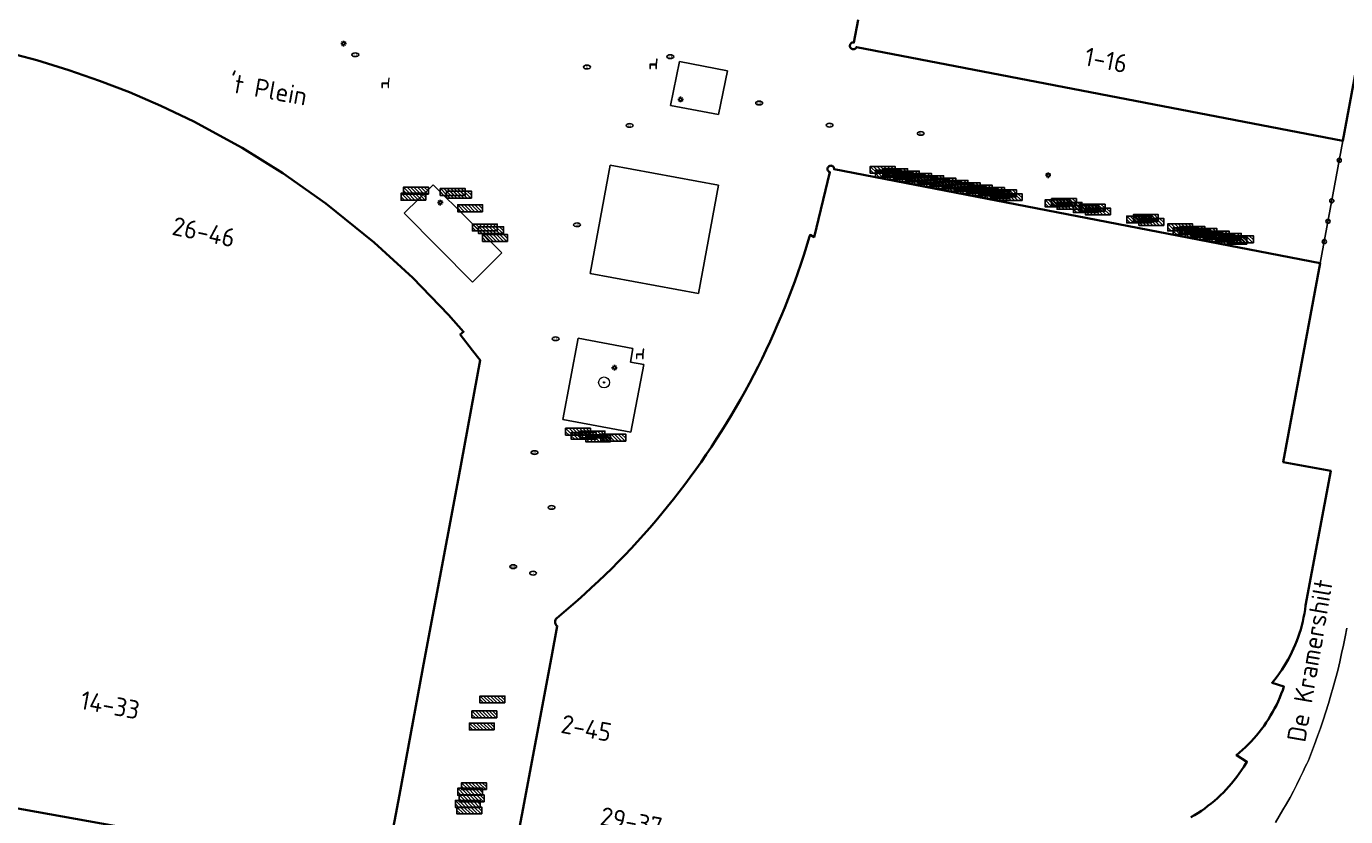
# Model space of a CAD drawing. Header units: metres. Extents: x 152610 to 160096, y 456114 to 462495.
# Tile 349 of 656: x 157721 to 157816, y 460030 to 460088. Entities that reach past the tile are written whole.
import ezdxf
from ezdxf.enums import TextEntityAlignment as Align

# ---------------------------------------------------------------- set-up
doc = ezdxf.new("R2010")
doc.units = ezdxf.units.M
doc.header["$LTSCALE"] = 0.5
doc.layers.get('0').update_dxf_attribs({"linetype": 'CONTINUOUS'})
for name, color, linetype, lineweight in [('B-PV-GR-BEPLANTING_CULTUUR_ROOS-GV', 251, 'CONTINUOUS', 18), ('B-PV-GR-BOOM-S', 251, 'CONTINUOUS', 25), ('B-PV-IE-MEUBILAIR-S', 251, 'CONTINUOUS', 25), ('B-PV-IE-MEUBILAIR_WEGMEUBILAIR-S', 251, 'CONTINUOUS', 25), ('B-PV-OG-BEBOUWING-GV', 6, 'CONTINUOUS', 35), ('B-PV-OG-BEBOUWING-T18', 1, 'CONTINUOUS', 18), ('B-PV-OG-TOPOGRAFIE-T18', 1, 'CONTINUOUS', 18), ('B-PV-VH-GESLOTENVERHARDING-GV', 251, 'CONTINUOUS', 18), ('B-PV-VH-OPENVERHARDING_BETONSTRAATSTEEN-GV', 251, 'CONTINUOUS', 18)]:
    doc.layers.add(name, color=color, linetype=linetype, lineweight=lineweight)
doc.styles.add('NLCS-ISO', font='NLCS-ISO.ttf')
doc.styles.add('NLCS-ISO-M750-T18', font='NLCS-ISO.ttf', dxfattribs={"height": 1.35})

# ---------------------------------------------------------------- blocks, each defined once
blk = doc.blocks.new('SIE-MEUBILAIR_PAAL_LICHTMAST-SO')
for points in [[(-0.62, 0), (-1, 0)], [(-0.71, 0.71), (-0.44, 0.44)], [(0, 1), (0, 0.62)], [(0.44, 0.44), (0.71, 0.71)], [(1, 0), (0.62, 0)], [(-0.71, -0.71), (-0.44, -0.44)], [(0, -0.62), (0, -1)], [(0.44, -0.44), (0.71, -0.71)]]:
    blk.add_lwpolyline(points)
blk.add_circle((0, 0), 0.5)
blk = doc.blocks.new('SIE-MEUBILAIR_PAAL_AFSLUITPAAL-SO')
blk.add_circle((0, 0), 0.75)
at = {"style": 'NLCS-ISO'}
blk.add_text('af', height=0.75, dxfattribs=at).set_placement((0, 0.05), align=Align.MIDDLE_CENTER)
blk = doc.blocks.new('SIE-MEUBILAIR_PUT_RIOOLPUT-SO')
blk.add_ellipse((0, 0), major_axis=(1.25, 0), ratio=0.54)
at = {"style": 'NLCS-ISO'}
blk.add_text('ri', height=0.75, dxfattribs=at).set_placement((-0.04, 0.07), align=Align.MIDDLE_CENTER)
blk = doc.blocks.new('SIE-MEUBILAIR_PUT_KOLK-SO')
blk.add_ellipse((0, 0), major_axis=(1.25, 0), ratio=0.54)
at = {"style": 'NLCS-ISO'}
blk.add_text('klk', height=0.75, dxfattribs=at).set_placement((0.03, 0), align=Align.MIDDLE_CENTER)
blk = doc.blocks.new('SIE-MEUBILAIR_PUT_BRANDKRAAN-SO')
blk.add_ellipse((0, 0), major_axis=(1.25, 0), ratio=0.54)
at = {"style": 'NLCS-ISO'}
blk.add_text('bk', height=0.75, dxfattribs=at).set_placement((0.03, 0), align=Align.MIDDLE_CENTER)
blk = doc.blocks.new('SIE-WEG_FIETSREK-SO')
for p, q in [((-4.5, 1.25), (-2, -1.25)), ((-4.5, 0), (-3.25, -1.25)), ((-3.25, 1.25), (-0.75, -1.25)), ((-2, 1.25), (0.5, -1.25)), ((-0.75, 1.25), (1.75, -1.25)), ((0.5, 1.25), (3, -1.25)), ((1.76, 1.25), (4.26, -1.25)), ((3.01, 1.25), (4.5, -0.24)), ((4.26, 1.25), (4.5, 1.01))]:
    blk.add_line(p, q)
at = {"flags": 128}
blk.add_lwpolyline([(4.51, -1.25), (-4.51, -1.25), (-4.51, 1.25), (4.51, 1.25), (4.51, -1.25)], close=True, dxfattribs=at)
blk = doc.blocks.new('SIE-WEG_ZITBANK-SO')
at = {"color": 0, "linetype": 'ByBlock', "lineweight": 18}
blk.add_lwpolyline([(-0.91, -1.63), (-0.91, -0.2), (1.09, -0.2), (1.09, -1.63), (1.29, -1.63), (1.29, -0.21), (1.54, 1.78), (1.33, 1.78), (1.11, 0), (-1.11, 0), (-1.11, -1.63)], close=True, dxfattribs=at)
blk = doc.blocks.new('SGR-BOOM_GBKN-SO')
at = {"linetype": 'ByBlock', "lineweight": 18}
h = blk.add_hatch(color=0, dxfattribs=at)
h.dxf.hatch_style = 1
edge = h.paths.add_edge_path()
edge.add_arc((0, 0), 0.25, 0, 360)
at = {"color": 0, "linetype": 'ByBlock', "lineweight": 18}
for radius in [2, 0.25]:
    blk.add_circle((0, 0), radius, dxfattribs=at)
at = {"color": 0, "linetype": 'ByBlock', "lineweight": 18, "style": 'NLCS-ISO'}
blk.add_attdef('SOORT', (2.5, 0), '', height=1.5, dxfattribs=at)

msp = doc.modelspace()

# ---------------------------------------------------------------- linework, layer by layer
at = {"layer": 'B-PV-GR-BEPLANTING_CULTUUR_ROOS-GV', "flags": 128}
for points in [[(157768.053, 460085.155), (157767.407, 460081.951), (157770.899, 460081.301), (157771.531, 460084.483)], [(157750.17, 460076.212), (157748.072, 460074.145), (157753.038, 460069.14), (157755.159, 460071.278)], [(157760.698, 460065.075), (157759.583, 460059.173), (157764.529, 460058.254), (157765.476, 460063.16), (157764.493, 460063.338), (157764.671, 460064.321)]]:
    msp.add_lwpolyline(points, close=True, dxfattribs=at)
at = {"layer": 'B-PV-OG-BEBOUWING-GV', "flags": 128}
for points in [[(157781.03, 460088.182), (157780.724, 460086.53), (157780.68, 460086.535), (157780.636, 460086.532), (157780.593, 460086.521), (157780.553, 460086.502), (157780.517, 460086.477), (157780.486, 460086.446), (157780.461, 460086.409), (157780.443, 460086.369), (157780.433, 460086.326), (157780.43, 460086.281), (157780.436, 460086.238), (157780.449, 460086.195), (157780.454, 460086.184), (157780.477, 460086.146), (157780.506, 460086.113), (157780.54, 460086.085), (157780.579, 460086.064), (157780.621, 460086.051), (157780.665, 460086.045), (157780.709, 460086.047), (157780.752, 460086.057), (157780.793, 460086.075), (157780.83, 460086.1), (157780.861, 460086.131), (157780.887, 460086.167), (157780.904, 460086.203), (157816.22, 460079.391), (157819.053, 460094.667)], [(157746.65, 460026.192), (157747.719, 460031.933), (157749.552, 460041.772), (157752.003, 460054.927), (157753.595, 460063.476), (157753.036, 460064.186), (157752.133, 460065.331), (157752.383, 460065.547), (157751.292, 460066.78), (157748.706, 460069.448), (157745.894, 460072.028), (157742.382, 460074.854), (157739.256, 460077.052), (157736.294, 460078.892), (157732.788, 460080.798), (157730.399, 460081.941), (157728.112, 460082.925), (157725.954, 460083.759), (157723.723, 460084.529), (157721.389, 460085.239), (157719.912, 460085.639)], [(157805.19, 460030.309), (157805.447, 460030.46), (157805.699, 460030.618), (157805.947, 460030.783), (157806.19, 460030.954), (157806.429, 460031.132), (157806.663, 460031.316), (157806.891, 460031.506), (157807.115, 460031.703), (157807.333, 460031.905), (157807.546, 460032.113), (157807.753, 460032.327), (157807.954, 460032.546), (157808.149, 460032.771), (157808.338, 460033.001), (157808.521, 460033.235), (157808.698, 460033.475), (157808.867, 460033.719), (157809.031, 460033.968), (157809.188, 460034.221), (157809.258, 460034.34), (157808.496, 460034.82), (157808.722, 460035.007), (157808.942, 460035.2), (157809.157, 460035.399), (157809.367, 460035.604), (157809.57, 460035.815), (157809.769, 460036.03), (157809.961, 460036.252), (157810.146, 460036.478), (157810.326, 460036.71), (157810.5, 460036.946), (157810.666, 460037.187), (157810.826, 460037.432), (157810.98, 460037.682), (157811.126, 460037.936), (157811.266, 460038.193), (157811.398, 460038.455), (157811.524, 460038.72), (157811.642, 460038.988), (157811.753, 460039.259), (157811.856, 460039.533), (157811.944, 460039.788), (157811.09, 460040.069), (157811.275, 460040.298), (157811.455, 460040.532), (157811.628, 460040.771), (157811.794, 460041.014), (157811.953, 460041.262), (157812.106, 460041.513), (157812.252, 460041.769), (157812.391, 460042.029), (157812.523, 460042.293), (157812.648, 460042.56), (157812.765, 460042.83), (157812.875, 460043.104), (157812.977, 460043.38), (157813.072, 460043.659), (157813.16, 460043.94), (157813.239, 460044.224), (157813.311, 460044.51), (157813.375, 460044.797), (157813.432, 460045.087), (157813.48, 460045.377), (157813.52, 460045.664), (157815.341, 460055.448), (157811.9, 460056.087), (157814.576, 460070.513), (157779.282, 460077.334), (157779.282, 460077.378), (157779.274, 460077.421), (157779.259, 460077.461), (157779.236, 460077.499), (157779.207, 460077.531), (157779.172, 460077.558), (157779.133, 460077.578), (157779.092, 460077.591), (157779.048, 460077.595), (157779.005, 460077.592), (157778.962, 460077.581), (157778.923, 460077.562), (157778.887, 460077.537), (157778.877, 460077.527), (157778.849, 460077.494), (157778.827, 460077.456), (157778.812, 460077.415), (157778.805, 460077.372), (157778.806, 460077.328), (157778.815, 460077.286), (157778.832, 460077.245), (157778.856, 460077.209), (157778.885, 460077.177), (157778.921, 460077.151), (157778.96, 460077.132), (157778.979, 460077.126), (157777.83, 460072.417), (157777.539, 460072.574), (157777.481, 460072.376), (157777.285, 460071.732), (157777.082, 460071.091), (157776.871, 460070.452), (157776.653, 460069.816), (157776.427, 460069.182), (157776.193, 460068.551), (157775.952, 460067.923), (157775.704, 460067.297), (157775.448, 460066.675), (157775.185, 460066.056), (157774.914, 460065.44), (157774.637, 460064.827), (157774.351, 460064.218), (157774.059, 460063.612), (157773.76, 460063.01), (157773.453, 460062.411), (157773.139, 460061.815), (157772.818, 460061.224), (157772.49, 460060.637), (157772.156, 460060.053), (157771.814, 460059.473), (157771.466, 460058.898), (157771.11, 460058.327), (157770.748, 460057.76), (157770.379, 460057.197), (157770.003, 460056.639), (157769.621, 460056.085), (157769.233, 460055.536), (157768.837, 460054.992), (157768.436, 460054.452), (157768.028, 460053.917), (157767.613, 460053.387), (157767.193, 460052.862), (157766.766, 460052.342), (157766.333, 460051.827), (157765.894, 460051.317), (157765.449, 460050.813), (157764.998, 460050.313), (157764.541, 460049.82), (157764.078, 460049.331), (157763.609, 460048.849), (157763.135, 460048.371), (157762.655, 460047.9), (157762.169, 460047.434), (157761.678, 460046.974), (157761.182, 460046.52), (157760.68, 460046.072), (157760.173, 460045.63), (157759.661, 460045.194), (157759.143, 460044.764), (157759.106, 460044.723), (157759.075, 460044.677), (157759.052, 460044.627), (157759.035, 460044.574), (157759.027, 460044.52), (157759.026, 460044.464), (157759.034, 460044.409), (157759.049, 460044.356), (157759.071, 460044.306), (157759.101, 460044.259), (157759.137, 460044.218), (157759.177, 460044.183), (157758.752, 460041.923), (157755.487, 460024.539)], [(157714.734, 460031.88), (157727.981, 460029.519)]]:
    msp.add_lwpolyline(points, dxfattribs=at)
at = {"layer": 'B-PV-VH-GESLOTENVERHARDING-GV', "flags": 128}
msp.add_lwpolyline([(157763.028, 460077.626), (157761.57, 460069.767), (157769.43, 460068.31), (157770.887, 460076.169)], close=True, dxfattribs=at)
at = {"layer": 'B-PV-VH-OPENVERHARDING_BETONSTRAATSTEEN-GV', "flags": 128}
for points in [[(157819.053, 460094.667), (157816.22, 460079.391), (157814.576, 460070.513), (157811.9, 460056.087), (157815.341, 460055.448), (157813.52, 460045.664), (157813.48, 460045.377), (157813.432, 460045.087), (157813.375, 460044.797), (157813.311, 460044.51), (157813.239, 460044.224), (157813.16, 460043.94), (157813.072, 460043.659), (157812.977, 460043.38), (157812.875, 460043.104), (157812.765, 460042.83), (157812.648, 460042.56), (157812.523, 460042.293), (157812.391, 460042.029), (157812.252, 460041.769), (157812.106, 460041.513), (157811.953, 460041.262), (157811.794, 460041.014), (157811.628, 460040.771), (157811.455, 460040.532), (157811.275, 460040.298), (157811.09, 460040.069), (157811.944, 460039.788), (157811.856, 460039.533), (157811.753, 460039.259), (157811.642, 460038.988), (157811.524, 460038.72), (157811.398, 460038.455), (157811.266, 460038.193), (157811.126, 460037.936), (157810.98, 460037.682), (157810.826, 460037.432), (157810.666, 460037.187), (157810.5, 460036.946), (157810.326, 460036.71), (157810.146, 460036.478), (157809.961, 460036.252), (157809.769, 460036.03), (157809.57, 460035.815), (157809.367, 460035.604), (157809.157, 460035.399), (157808.942, 460035.2), (157808.722, 460035.007), (157808.496, 460034.82), (157809.258, 460034.34), (157809.188, 460034.221), (157809.031, 460033.968), (157808.867, 460033.719), (157808.698, 460033.475), (157808.521, 460033.235), (157808.338, 460033.001), (157808.149, 460032.771), (157807.954, 460032.546), (157807.753, 460032.327), (157807.546, 460032.113), (157807.333, 460031.905), (157807.115, 460031.703), (157806.891, 460031.506), (157806.663, 460031.316), (157806.429, 460031.132), (157806.19, 460030.954), (157805.947, 460030.783), (157805.699, 460030.618), (157805.447, 460030.46), (157805.19, 460030.309)], [(157755.487, 460024.539), (157758.752, 460041.923), (157759.177, 460044.183), (157759.137, 460044.218), (157759.101, 460044.259), (157759.071, 460044.306), (157759.049, 460044.356), (157759.034, 460044.409), (157759.026, 460044.464), (157759.027, 460044.52), (157759.035, 460044.574), (157759.052, 460044.627), (157759.075, 460044.677), (157759.106, 460044.723), (157759.143, 460044.764), (157759.661, 460045.194), (157760.173, 460045.63), (157760.68, 460046.072), (157761.182, 460046.52), (157761.678, 460046.974), (157762.169, 460047.434), (157762.655, 460047.9), (157763.135, 460048.371), (157763.609, 460048.849), (157764.078, 460049.331), (157764.541, 460049.82), (157764.998, 460050.313), (157765.449, 460050.813), (157765.894, 460051.317), (157766.333, 460051.827), (157766.766, 460052.342), (157767.193, 460052.862), (157767.613, 460053.387), (157768.028, 460053.917), (157768.436, 460054.452), (157768.837, 460054.992), (157769.233, 460055.536), (157769.621, 460056.085), (157770.003, 460056.639), (157770.379, 460057.197), (157770.748, 460057.76), (157771.11, 460058.327), (157771.466, 460058.898), (157771.814, 460059.473), (157772.156, 460060.053), (157772.49, 460060.637), (157772.818, 460061.224), (157773.139, 460061.815), (157773.453, 460062.411), (157773.76, 460063.01), (157774.059, 460063.612), (157774.351, 460064.218), (157774.637, 460064.827), (157774.914, 460065.44), (157775.185, 460066.056), (157775.448, 460066.675), (157775.704, 460067.297), (157775.952, 460067.923), (157776.193, 460068.551), (157776.427, 460069.182), (157776.653, 460069.816), (157776.871, 460070.452), (157777.082, 460071.091), (157777.285, 460071.732), (157777.481, 460072.376), (157777.539, 460072.574), (157777.83, 460072.417), (157778.979, 460077.126), (157778.96, 460077.132), (157778.921, 460077.151), (157778.885, 460077.177), (157778.856, 460077.209), (157778.832, 460077.245), (157778.815, 460077.286), (157778.806, 460077.328), (157778.805, 460077.372), (157778.812, 460077.415), (157778.827, 460077.456), (157778.849, 460077.494), (157778.877, 460077.527), (157778.887, 460077.537), (157778.923, 460077.562), (157778.962, 460077.581), (157779.005, 460077.592), (157779.048, 460077.595), (157779.092, 460077.591), (157779.133, 460077.578), (157779.172, 460077.558), (157779.207, 460077.531), (157779.236, 460077.499), (157779.259, 460077.461), (157779.274, 460077.421), (157779.282, 460077.378), (157779.282, 460077.334), (157814.576, 460070.513), (157816.22, 460079.391), (157780.904, 460086.203), (157780.887, 460086.167), (157780.861, 460086.131), (157780.83, 460086.1), (157780.793, 460086.075), (157780.752, 460086.057), (157780.709, 460086.047), (157780.665, 460086.045), (157780.621, 460086.051), (157780.579, 460086.064), (157780.54, 460086.085), (157780.506, 460086.113), (157780.477, 460086.146), (157780.454, 460086.184), (157780.449, 460086.195), (157780.436, 460086.238), (157780.43, 460086.281), (157780.433, 460086.326), (157780.443, 460086.369), (157780.461, 460086.409), (157780.486, 460086.446), (157780.517, 460086.477), (157780.553, 460086.502), (157780.593, 460086.521), (157780.636, 460086.532), (157780.68, 460086.535), (157780.724, 460086.53), (157781.03, 460088.182)], [(157719.912, 460085.639), (157721.389, 460085.239), (157723.723, 460084.529), (157725.954, 460083.759), (157728.112, 460082.925), (157730.399, 460081.941), (157732.788, 460080.798), (157736.294, 460078.892), (157739.256, 460077.052), (157742.382, 460074.854), (157745.894, 460072.028), (157748.706, 460069.448), (157751.292, 460066.78), (157752.383, 460065.547), (157752.133, 460065.331), (157753.036, 460064.186), (157753.595, 460063.476), (157752.003, 460054.927), (157749.552, 460041.772), (157747.719, 460031.933), (157746.65, 460026.192)], [(157816.505, 460044.029), (157816.389, 460043.414), (157816.265, 460042.801), (157816.133, 460042.189), (157815.994, 460041.579), (157815.847, 460040.971), (157815.692, 460040.365), (157815.529, 460039.761), (157815.358, 460039.159), (157815.18, 460038.559), (157814.994, 460037.962), (157814.801, 460037.367), (157814.6, 460036.775), (157814.391, 460036.185), (157814.175, 460035.598), (157813.951, 460035.013), (157813.72, 460034.432), (157813.597, 460034.182), (157813.487, 460033.958), (157813.334, 460033.625), (157813.109, 460033.152), (157812.876, 460032.681), (157812.637, 460032.214), (157812.39, 460031.751), (157812.137, 460031.292), (157811.876, 460030.837), (157811.609, 460030.386), (157811.334, 460029.939)], [(157811.334, 460029.939), (157811.609, 460030.386), (157811.876, 460030.837), (157812.137, 460031.292), (157812.39, 460031.751), (157812.637, 460032.214), (157812.876, 460032.681), (157813.109, 460033.152), (157813.334, 460033.625), (157813.487, 460033.958), (157813.597, 460034.182), (157813.72, 460034.432), (157813.951, 460035.013), (157814.175, 460035.598), (157814.391, 460036.185), (157814.6, 460036.775), (157814.801, 460037.367), (157814.994, 460037.962), (157815.18, 460038.559), (157815.358, 460039.159), (157815.529, 460039.761), (157815.692, 460040.365), (157815.847, 460040.971), (157815.994, 460041.579), (157816.133, 460042.189), (157816.265, 460042.801), (157816.389, 460043.414), (157816.505, 460044.029)]]:
    msp.add_lwpolyline(points, dxfattribs=at)
for points in [[(157768.053, 460085.155), (157771.531, 460084.483), (157770.899, 460081.301), (157767.407, 460081.951)], [(157763.028, 460077.626), (157770.887, 460076.169), (157769.43, 460068.31), (157761.57, 460069.767)], [(157750.17, 460076.212), (157755.159, 460071.278), (157753.038, 460069.14), (157748.072, 460074.145)], [(157760.698, 460065.075), (157764.671, 460064.321), (157764.493, 460063.338), (157765.476, 460063.16), (157764.529, 460058.254), (157759.583, 460059.173)], [(157705.39, 460033.391), (157704.875, 460030.729), (157705.228, 460030.227), (157705.721, 460029.509), (157706.007, 460029.25), (157706.378, 460029.142), (157726.586, 460025.626), (157728.37, 460023.087), (157728.652, 460022.803), (157729.021, 460022.648), (157730.218, 460022.449), (157731.453, 460022.256), (157734.379, 460021.759), (157741.665, 460020.489), (157742.045, 460020.423), (157742.888, 460024.772), (157743.279, 460026.792), (157739.531, 460027.46), (157727.981, 460029.519), (157714.734, 460031.88), (157708.735, 460032.949), (157708.706, 460032.792), (157708.411, 460032.847)]]:
    msp.add_lwpolyline(points, close=True, dxfattribs=at)

# ---------------------------------------------------------------- block references
at = {"layer": 'B-PV-GR-BOOM-S', "xscale": 0.2, "yscale": 0.2, "zscale": 0.2}
msp.add_blockref('SGR-BOOM_GBKN-SO', (157762.583, 460061.86), dxfattribs=at)
at = {"layer": 'B-PV-IE-MEUBILAIR-S', "xscale": 0.2, "yscale": 0.2, "zscale": 0.2}
for name, p in [('SIE-MEUBILAIR_PAAL_LICHTMAST-SO', (157743.669, 460086.451)), ('SIE-MEUBILAIR_PUT_KOLK-SO', (157744.518, 460085.645)), ('SIE-MEUBILAIR_PUT_KOLK-SO', (157767.391, 460085.503)), ('SIE-MEUBILAIR_PUT_RIOOLPUT-SO', (157761.341, 460084.752)), ('SIE-MEUBILAIR_PAAL_LICHTMAST-SO', (157768.141, 460082.402)), ('SIE-MEUBILAIR_PUT_KOLK-SO', (157773.842, 460082.138)), ('SIE-MEUBILAIR_PUT_RIOOLPUT-SO', (157764.433, 460080.513)), ('SIE-MEUBILAIR_PUT_RIOOLPUT-SO', (157778.951, 460080.531)), ('SIE-MEUBILAIR_PUT_KOLK-SO', (157785.579, 460079.931)), ('SIE-MEUBILAIR_PAAL_AFSLUITPAAL-SO', (157815.96, 460077.979)), ('SIE-MEUBILAIR_PAAL_LICHTMAST-SO', (157794.826, 460076.897)), ('SIE-MEUBILAIR_PAAL_LICHTMAST-SO', (157750.688, 460074.913)), ('SIE-MEUBILAIR_PAAL_AFSLUITPAAL-SO', (157815.418, 460075.04)), ('SIE-MEUBILAIR_PUT_KOLK-SO', (157760.616, 460073.308)), ('SIE-MEUBILAIR_PAAL_AFSLUITPAAL-SO', (157815.146, 460073.559)), ('SIE-MEUBILAIR_PAAL_AFSLUITPAAL-SO', (157814.876, 460072.086)), ('SIE-MEUBILAIR_PUT_KOLK-SO', (157759.065, 460065.03)), ('SIE-MEUBILAIR_PAAL_LICHTMAST-SO', (157763.332, 460062.935)), ('SIE-MEUBILAIR_PUT_KOLK-SO', (157757.53, 460056.773)), ('SIE-MEUBILAIR_PUT_BRANDKRAAN-SO', (157758.767, 460052.795)), ('SIE-MEUBILAIR_PUT_KOLK-SO', (157755.984, 460048.494)), ('SIE-MEUBILAIR_PUT_RIOOLPUT-SO', (157757.432, 460048.023))]:
    msp.add_blockref(name, p, dxfattribs=at)
at = {"layer": 'B-PV-IE-MEUBILAIR_WEGMEUBILAIR-S', "xscale": 0.2, "yscale": 0.2, "zscale": 0.2}
for name, p in [('SIE-WEG_ZITBANK-SO', (157766.131, 460084.959)), ('SIE-WEG_ZITBANK-SO', (157746.678, 460083.588)), ('SIE-WEG_FIETSREK-SO', (157782.804, 460077.292)), ('SIE-WEG_FIETSREK-SO', (157783.203, 460077.019)), ('SIE-WEG_FIETSREK-SO', (157783.712, 460077.122)), ('SIE-WEG_FIETSREK-SO', (157784.081, 460076.849)), ('SIE-WEG_FIETSREK-SO', (157784.566, 460076.951)), ('SIE-WEG_FIETSREK-SO', (157784.967, 460076.677)), ('SIE-WEG_FIETSREK-SO', (157785.451, 460076.778)), ('SIE-WEG_FIETSREK-SO', (157748.924, 460075.785)), ('SIE-WEG_FIETSREK-SO', (157785.851, 460076.504)), ('SIE-WEG_FIETSREK-SO', (157786.333, 460076.61)), ('SIE-WEG_FIETSREK-SO', (157786.731, 460076.33)), ('SIE-WEG_FIETSREK-SO', (157787.216, 460076.44)), ('SIE-WEG_FIETSREK-SO', (157787.617, 460076.162)), ('SIE-WEG_FIETSREK-SO', (157788.094, 460076.268)), ('SIE-WEG_FIETSREK-SO', (157788.496, 460075.991)), ('SIE-WEG_FIETSREK-SO', (157788.981, 460076.1)), ('SIE-WEG_FIETSREK-SO', (157789.384, 460075.814)), ('SIE-WEG_FIETSREK-SO', (157789.866, 460075.926)), ('SIE-WEG_FIETSREK-SO', (157790.751, 460075.758)), ('SIE-WEG_FIETSREK-SO', (157748.748, 460075.337)), ('SIE-WEG_FIETSREK-SO', (157751.594, 460075.684)), ('SIE-WEG_FIETSREK-SO', (157752.047, 460075.494)), ('SIE-WEG_FIETSREK-SO', (157790.264, 460075.65)), ('SIE-WEG_FIETSREK-SO', (157791.144, 460075.473)), ('SIE-WEG_FIETSREK-SO', (157791.631, 460075.582)), ('SIE-WEG_FIETSREK-SO', (157792.029, 460075.308)), ('SIE-WEG_FIETSREK-SO', (157795.499, 460074.857)), ('SIE-WEG_FIETSREK-SO', (157795.978, 460074.961)), ('SIE-WEG_FIETSREK-SO', (157752.856, 460074.503)), ('SIE-WEG_FIETSREK-SO', (157796.378, 460074.682)), ('SIE-WEG_FIETSREK-SO', (157797.567, 460074.445)), ('SIE-WEG_FIETSREK-SO', (157798.056, 460074.547)), ('SIE-WEG_FIETSREK-SO', (157798.446, 460074.265)), ('SIE-WEG_FIETSREK-SO', (157753.923, 460073.105)), ('SIE-WEG_FIETSREK-SO', (157754.377, 460072.912)), ('SIE-WEG_FIETSREK-SO', (157801.431, 460073.687)), ('SIE-WEG_FIETSREK-SO', (157801.92, 460073.791)), ('SIE-WEG_FIETSREK-SO', (157802.318, 460073.511)), ('SIE-WEG_FIETSREK-SO', (157804.412, 460073.111)), ('SIE-WEG_FIETSREK-SO', (157805.297, 460072.939)), ('SIE-WEG_FIETSREK-SO', (157754.667, 460072.351)), ('SIE-WEG_FIETSREK-SO', (157804.811, 460072.837)), ('SIE-WEG_FIETSREK-SO', (157805.693, 460072.664)), ('SIE-WEG_FIETSREK-SO', (157806.172, 460072.773)), ('SIE-WEG_FIETSREK-SO', (157806.573, 460072.492)), ('SIE-WEG_FIETSREK-SO', (157807.057, 460072.601)), ('SIE-WEG_FIETSREK-SO', (157807.464, 460072.324)), ('SIE-WEG_FIETSREK-SO', (157807.942, 460072.429)), ('SIE-WEG_FIETSREK-SO', (157808.344, 460072.151)), ('SIE-WEG_FIETSREK-SO', (157808.828, 460072.254)), ('SIE-WEG_ZITBANK-SO', (157765.152, 460063.923)), ('SIE-WEG_FIETSREK-SO', (157760.687, 460058.287)), ('SIE-WEG_FIETSREK-SO', (157761.098, 460057.989)), ('SIE-WEG_FIETSREK-SO', (157761.743, 460058.086)), ('SIE-WEG_FIETSREK-SO', (157762.154, 460057.809)), ('SIE-WEG_FIETSREK-SO', (157763.25, 460057.862)), ('SIE-WEG_FIETSREK-SO', (157754.474, 460038.852)), ('SIE-WEG_FIETSREK-SO', (157753.886, 460037.776)), ('SIE-WEG_FIETSREK-SO', (157753.711, 460036.892)), ('SIE-WEG_FIETSREK-SO', (157752.853, 460032.162)), ('SIE-WEG_FIETSREK-SO', (157752.963, 460031.68)), ('SIE-WEG_FIETSREK-SO', (157753.136, 460032.567)), ('SIE-WEG_FIETSREK-SO', (157752.692, 460031.276)), ('SIE-WEG_FIETSREK-SO', (157752.802, 460030.803))]:
    msp.add_blockref(name, p, dxfattribs=at)

# ---------------------------------------------------------------- texts
at = {"layer": 'B-PV-OG-BEBOUWING-T18', "style": 'NLCS-ISO-M750-T18'}
for s, rotation, p in [('1-16', 349.1, (157799.035, 460085.252)), ('26-46', 348.2, (157733.521, 460072.784)), ('14-33', 349.4, (157726.72, 460038.453)), ('2-45', 349.3, (157761.299, 460036.777)), ('29-37', 349.3, (157764.565, 460030.004))]:
    msp.add_text(s, height=1.35, rotation=rotation, dxfattribs=at).set_placement(p, align=Align.MIDDLE)
at = {"layer": 'B-PV-OG-TOPOGRAFIE-T18', "style": 'NLCS-ISO-M750-T18'}
for s, rotation, p in [("'t Plein", 349.7, (157738.222, 460083.244)), ('De Kramershilt', 80.2, (157813.832, 460041.681))]:
    msp.add_text(s, height=1.35, rotation=rotation, dxfattribs=at).set_placement(p, align=Align.MIDDLE)

doc.saveas('drawing.dxf')
